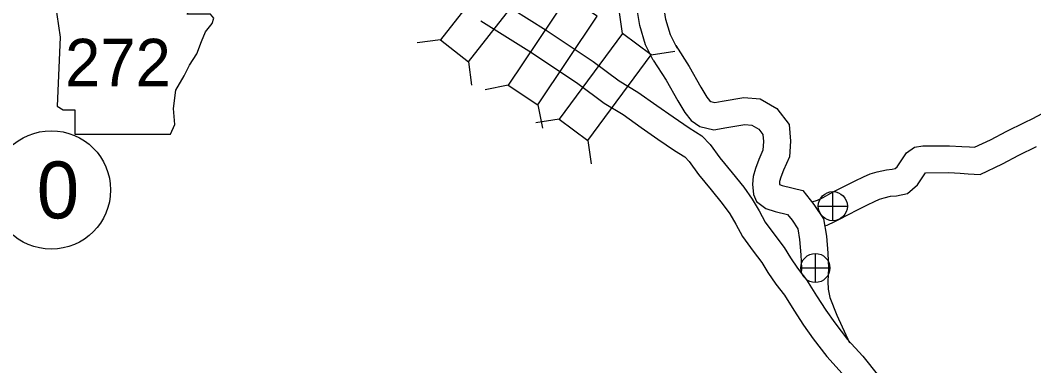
# Model space of a CAD drawing. Extents: x 1382482 to 1385815, y 1168351 to 1170484.
# Drawn here: x 1383022.7 to 1383135.5, y 1169947.1 to 1169985.6 of the extents above; entities that cross this region are included whole.
import ezdxf

# ---------------------------------------------------------------- set-up
doc = ezdxf.new("R2010")
doc.units = 0
for name, color, linetype in [('10', 7, 'Continuous'), ('15', 7, 'Continuous'), ('20', 7, 'Continuous'), ('21', 7, 'Continuous'), ('26', 7, 'Continuous'), ('Default', 7, 'Continuous')]:
    doc.layers.add(name, color=color, linetype=linetype)

msp = doc.modelspace()

# ---------------------------------------------------------------- linework, layer by layer
at = {"layer": '10'}
for points in [[(1383110.85, 1169965.37), (1383111.43, 1169965.56), (1383112.06, 1169965.84), (1383112.6, 1169966.14), (1383113.34, 1169966.54), (1383114.67, 1169967.2), (1383115.65, 1169967.71), (1383116.55, 1169968.14), (1383117.29, 1169968.46), (1383118.08, 1169968.71), (1383119.12, 1169968.94), (1383119.76, 1169968.99), (1383120.07, 1169969.06), (1383120.32, 1169969.27), (1383121.35, 1169970.81), (1383122.25, 1169971.44), (1383123.18, 1169971.6), (1383126.13, 1169971.61), (1383127.53, 1169971.53), (1383128.37, 1169971.47), (1383128.94, 1169971.45), (1383130.7, 1169972.28), (1383132.51, 1169973.24), (1383134.5, 1169974.21), (1383135.41, 1169974.66), (1383136.46, 1169975.19)], [(1383112.26, 1169962.68), (1383112.52, 1169962.76), (1383113.38, 1169963.15), (1383114.03, 1169963.5), (1383114.73, 1169963.88), (1383116.03, 1169964.53), (1383116.99, 1169965.02), (1383117.8, 1169965.41), (1383118.34, 1169965.65), (1383118.85, 1169965.8), (1383119.57, 1169965.97), (1383120.23, 1169966.02), (1383121.45, 1169966.3), (1383122.57, 1169967.24), (1383123.48, 1169968.6), (1383126.05, 1169968.61), (1383127.34, 1169968.54), (1383128.21, 1169968.47), (1383129.56, 1169968.42), (1383132.04, 1169969.6), (1383133.87, 1169970.57), (1383135.82, 1169971.52)]]:
    msp.add_lwpolyline(points, dxfattribs=at)
at = {"layer": '15'}
for points in [[(1383075.54, 1169988.08), (1383081.23, 1169984.49), (1383086.47, 1169981), (1383089.36, 1169978.85), (1383091.44, 1169977.59), (1383093.54, 1169976.09), (1383095.38, 1169974.81), (1383097.15, 1169973.59), (1383098.57, 1169972.71), (1383099.47, 1169971.76), (1383100.57, 1169970.25), (1383101.93, 1169968.58), (1383103.22, 1169967), (1383104.18, 1169965.67), (1383104.96, 1169964.35), (1383105.62, 1169963.1), (1383106.67, 1169961.65), (1383107.74, 1169960.27), (1383108.42, 1169959.1), (1383109.22, 1169957.97), (1383110.23, 1169956.66), (1383111.34, 1169954.88), (1383112.37, 1169953.29), (1383113.38, 1169951.89), (1383114.78, 1169950.03), (1383116.47, 1169948.16), (1383120.14, 1169943.59)], [(1383095.82, 1169982.47), (1383095.08, 1169983.96), (1383094.56, 1169985.67), (1383094.23, 1169987.81)], [(1383093.14, 1169981.15), (1383092.3, 1169982.86), (1383091.65, 1169985), (1383091.33, 1169987.02)], [(1383073.94, 1169985.54), (1383079.6, 1169981.98), (1383084.74, 1169978.54), (1383087.69, 1169976.36), (1383089.79, 1169975.09), (1383091.81, 1169973.64), (1383093.67, 1169972.34), (1383095.51, 1169971.08), (1383096.66, 1169970.37), (1383097.16, 1169969.84), (1383098.19, 1169968.42), (1383099.6, 1169966.68), (1383100.84, 1169965.17), (1383101.66, 1169964.03), (1383102.34, 1169962.87), (1383103.07, 1169961.51), (1383104.26, 1169959.86), (1383105.25, 1169958.58), (1383105.9, 1169957.47), (1383106.81, 1169956.2), (1383107.76, 1169954.95), (1383108.81, 1169953.27), (1383109.89, 1169951.6), (1383110.96, 1169950.11), (1383112.47, 1169948.12), (1383114.18, 1169946.22)], [(1383095.67, 1169982.76), (1383097.14, 1169980.45), (1383098.46, 1169978.14), (1383099.13, 1169977.03), (1383099.43, 1169976.64), (1383099.57, 1169976.55), (1383100, 1169976.44), (1383100.82, 1169976.59), (1383103.23, 1169976.98), (1383105.05, 1169976.83), (1383106.92, 1169975.74), (1383108.28, 1169973.99), (1383108.43, 1169972.1), (1383108.32, 1169970.38), (1383107.67, 1169968.9), (1383107.36, 1169968.11), (1383107.22, 1169967.64), (1383107.2, 1169967.38), (1383107.22, 1169967.27), (1383107.52, 1169967.17), (1383109.79, 1169966.63), (1383111.03, 1169965.07), (1383112.11, 1169963.46), (1383112.43, 1169961.52), (1383112.58, 1169959.65), (1383112.65, 1169957.97), (1383112.59, 1169956.49), (1383112.63, 1169955.61), (1383112.8, 1169954.71), (1383113.58, 1169952.72), (1383115.01, 1169949.66)], [(1383093.14, 1169981.15), (1383094.57, 1169978.9), (1383095.87, 1169976.62), (1383096.65, 1169975.32), (1383097.37, 1169974.41), (1383098.34, 1169973.76), (1383099.9, 1169973.37), (1383101.33, 1169973.63), (1383103.35, 1169973.96), (1383104.13, 1169973.89), (1383104.91, 1169973.44), (1383105.36, 1169972.85), (1383105.43, 1169972.07), (1383105.36, 1169971.1), (1383104.91, 1169970.06), (1383104.52, 1169969.08), (1383104.26, 1169968.17), (1383104.19, 1169967.33), (1383104.32, 1169966.16), (1383104.65, 1169965.38), (1383105.69, 1169964.6), (1383106.72, 1169964.28), (1383108.09, 1169963.95), (1383108.61, 1169963.3), (1383109.26, 1169962.33), (1383109.45, 1169961.16), (1383109.58, 1169959.47), (1383109.65, 1169957.97), (1383109.62, 1169957.39)]]:
    msp.add_lwpolyline(points, dxfattribs=at)
at = {"layer": '20'}
for p, q in [((1383089.74, 1169984.1), (1383089.35, 1169986.71)), ((1383069.46, 1169983.4), (1383066.84, 1169983.08)), ((1383092.93, 1169981.74), (1383095.54, 1169982.13)), ((1383072.58, 1169980.96), (1383072.9, 1169978.34)), ((1383077.01, 1169978.36), (1383074.42, 1169977.85)), ((1383080.31, 1169976.16), (1383080.82, 1169973.58)), ((1383082.68, 1169974.55), (1383080.07, 1169974.16)), ((1383085.86, 1169972.19), (1383086.25, 1169969.58))]:
    msp.add_line(p, q, dxfattribs=at)
for points in [[(1383076.77, 1169992.76), (1383069.46, 1169983.4), (1383072.58, 1169980.96), (1383079.89, 1169990.32)], [(1383080.31, 1169976.16), (1383086.9, 1169986.04), (1383083.61, 1169988.24), (1383077.01, 1169978.36)], [(1383089.74, 1169984.1), (1383082.68, 1169974.55), (1383085.86, 1169972.19), (1383092.93, 1169981.74)]]:
    msp.add_lwpolyline(points, close=True, dxfattribs=at)
at = {"layer": '21'}
msp.add_lwpolyline([(1383026.35, 1169988.79), (1383027.11, 1169983.72), (1383026.77, 1169976.02), (1383027.45, 1169975.6), (1383028.72, 1169975.6), (1383028.72, 1169972.89), (1383039.38, 1169972.89), (1383039.88, 1169973.99), (1383039.71, 1169975.77), (1383039.97, 1169977.8), (1383040.9, 1169979.4), (1383041.49, 1169980.59), (1383042.34, 1169981.86), (1383042.84, 1169983.21), (1383043.27, 1169984.31), (1383044.03, 1169985.24), (1383044.2, 1169985.83), (1383043.86, 1169986.26), (1383041.24, 1169986.26), (1383041.83, 1169987.44), (1383041.91, 1169988.2), (1383041.56, 1169988.79)], close=True, dxfattribs=at)
at = {"layer": '26'}
for p, q in [((1383113.15, 1169963.25), (1383113.15, 1169966.5)), ((1383111.53, 1169964.87), (1383114.78, 1169964.87)), ((1383111.2, 1169956.36), (1383111.2, 1169959.61)), ((1383109.58, 1169957.99), (1383112.83, 1169957.99))]:
    msp.add_line(p, q, dxfattribs=at)
for centre in [(1383113.15, 1169964.87), (1383111.2, 1169957.99)]:
    msp.add_circle(centre, 1.62, dxfattribs=at)
at = {"layer": 'Default'}
msp.add_circle((1383026.12, 1169966.68), 6.6, dxfattribs=at)

# ---------------------------------------------------------------- texts
at = {"layer": '21'}
msp.add_text('272', height=5.28, dxfattribs=at).set_placement((1383027.65, 1169978.24))
at = {"layer": 'Default'}
msp.add_text('0', height=6.34, dxfattribs=at).set_placement((1383024.5, 1169963.51))

doc.saveas('drawing.dxf')
